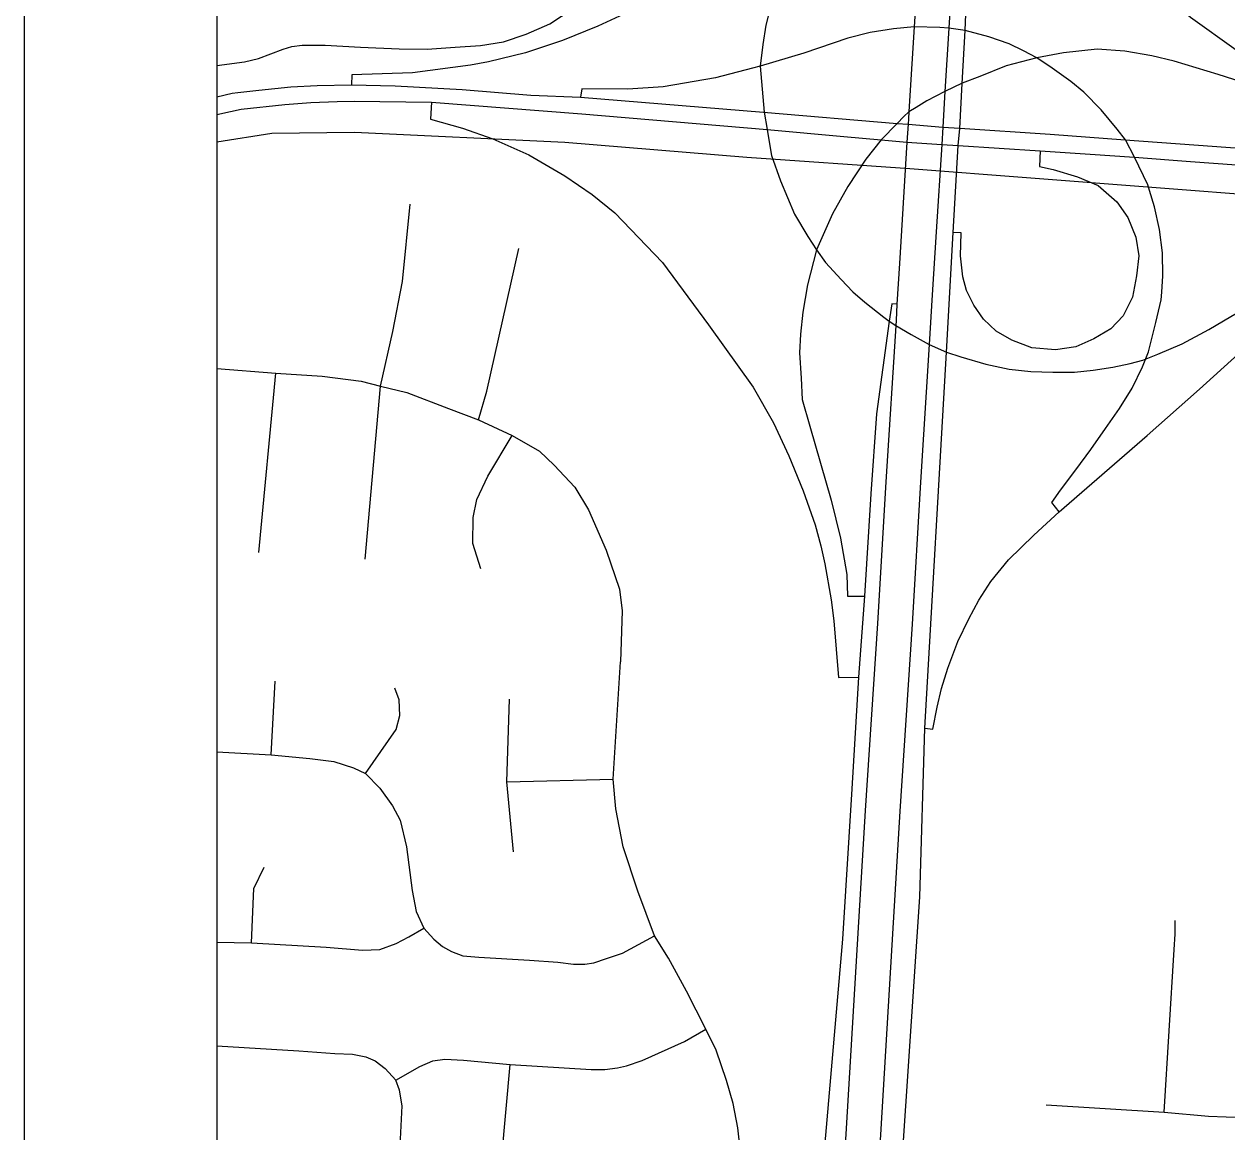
# Model space of a CAD drawing. Extents: x 208586767.6 to 208586821.4, y -134301046.9 to -134301022.9.
# Drawn here: x 208586777.928 to 208586778.552, y -134301025.698 to -134301025.123 of the extents above; entities that cross this region are included whole.
import ezdxf

# ---------------------------------------------------------------- set-up
doc = ezdxf.new("R2010")
doc.units = 0
for name, color, linetype in [('GM_X_City_Street', 7, 'Continuous'), ('GM_X_Corporation', 7, 'Continuous'), ('GM_X_Interchange_Ramps', 7, 'Continuous'), ('GM_X_Interstate_Route', 7, 'Continuous'), ('GM_X_State_Route', 7, 'Continuous'), ('GM_X_Township_Road', 7, 'Continuous'), ('SH_Data', 7, 'Continuous')]:
    doc.layers.add(name, color=color, linetype=linetype)

msp = doc.modelspace()

# ---------------------------------------------------------------- linework, layer by layer
at = {"layer": 'GM_X_City_Street'}
for p, q in [((208586778.05011, -134301025.39765), (208586778.05887, -134301025.30444)), ((208586778.10527, -134301025.40107), (208586778.11318, -134301025.31128)), ((208586778.05645, -134301025.50264), (208586778.05857, -134301025.46441)), ((208586778.17881, -134301025.51652), (208586778.23397, -134301025.51524))]:
    msp.add_line(p, q, dxfattribs=at)
for points in [[(208586778.11318, -134301025.31128), (208586778.11959, -134301025.28284), (208586778.12472, -134301025.25698), (208586778.12857, -134301025.21678)], [(208586778.16406, -134301025.32881), (208586778.16834, -134301025.31384), (208586778.18502, -134301025.23987)], [(208586778.02826, -134301025.30204), (208586778.05887, -134301025.30444), (208586778.08303, -134301025.30615), (208586778.10313, -134301025.30871), (208586778.11318, -134301025.31128), (208586778.12686, -134301025.31448), (208586778.14845, -134301025.32282), (208586778.16406, -134301025.32881), (208586778.18159, -134301025.33693), (208586778.1957, -134301025.34506), (208586778.2034, -134301025.35233), (208586778.21409, -134301025.36366), (208586778.22114, -134301025.37542), (208586778.23034, -134301025.39637), (208586778.23718, -134301025.41668), (208586778.23868, -134301025.4278), (208586778.23782, -134301025.4543)], [(208586778.16534, -134301025.40599), (208586778.16107, -134301025.39295), (208586778.16128, -134301025.37948), (208586778.16321, -134301025.37007), (208586778.16891, -134301025.35798), (208586778.18159, -134301025.33693)], [(208586778.30026, -134301025.71022), (208586778.29856, -134301025.69609), (208586778.29618, -134301025.68348), (208586778.29277, -134301025.67157), (208586778.28732, -134301025.65573), (208586778.28204, -134301025.64484), (208586778.27203, -134301025.62513), (208586778.26262, -134301025.60803), (208586778.25535, -134301025.59648), (208586778.2468, -134301025.57339), (208586778.23911, -134301025.5503), (208586778.23525, -134301025.53063), (208586778.23397, -134301025.51524), (208586778.23782, -134301025.4543)], [(208586778.10552, -134301025.51231), (208586778.12132, -134301025.48942), (208586778.12321, -134301025.48211), (208586778.12298, -134301025.47409), (208586778.12062, -134301025.46796)], [(208586778.18223, -134301025.55287), (208586778.17881, -134301025.51652), (208586778.18009, -134301025.47376)], [(208586778.02826, -134301025.50098), (208586778.05645, -134301025.50264), (208586778.0765, -134301025.50452), (208586778.08901, -134301025.50594), (208586778.09915, -134301025.50924), (208586778.10552, -134301025.51231), (208586778.11283, -134301025.51986), (208586778.11944, -134301025.52906), (208586778.12345, -134301025.53638), (208586778.12676, -134301025.55029), (208586778.12958, -134301025.57294), (208586778.13171, -134301025.58379), (208586778.13572, -134301025.59252), (208586778.14091, -134301025.59819), (208586778.14539, -134301025.60196), (208586778.15011, -134301025.60456), (208586778.15601, -134301025.60691), (208586778.16427, -134301025.60762), (208586778.19045, -134301025.60904), (208586778.20532, -134301025.61022), (208586778.21334, -134301025.61116), (208586778.21924, -134301025.61116), (208586778.22396, -134301025.61046), (208586778.23056, -134301025.60833), (208586778.23882, -134301025.6055), (208586778.25535, -134301025.59648)], [(208586778.0463, -134301025.60007), (208586778.04748, -134301025.572), (208586778.05291, -134301025.56091)], [(208586778.45867, -134301025.68422), (208586778.51985, -134301025.68805), (208586778.54289, -134301025.69003), (208586778.57037, -134301025.69107), (208586778.5903, -134301025.68919), (208586778.60571, -134301025.68431), (208586778.62338, -134301025.67679), (208586778.63767, -134301025.66663), (208586778.65264, -134301025.65056), (208586778.66511, -134301025.63957), (208586778.71662, -134301025.58919), (208586778.74369, -134301025.56174)], [(208586778.51985, -134301025.68805), (208586778.525, -134301025.6035), (208586778.52548, -134301025.59559), (208586778.52552, -134301025.58856)], [(208586778.02826, -134301025.59969), (208586778.0463, -134301025.60007), (208586778.08499, -134301025.60243), (208586778.10387, -134301025.60385), (208586778.11283, -134301025.60361), (208586778.12132, -134301025.60054), (208586778.12794, -134301025.59701), (208586778.13572, -134301025.59252)], [(208586778.12109, -134301025.67132), (208586778.1336, -134301025.66425), (208586778.14044, -134301025.66141), (208586778.14657, -134301025.66047), (208586778.15625, -134301025.66094), (208586778.18055, -134301025.6633), (208586778.22254, -134301025.6659), (208586778.22962, -134301025.6659), (208586778.23622, -134301025.66496), (208586778.24094, -134301025.66401), (208586778.24897, -134301025.66118), (208586778.27091, -134301025.65127), (208586778.28204, -134301025.64484)], [(208586778.02826, -134301025.65364), (208586778.07091, -134301025.65619), (208586778.0896, -134301025.65759), (208586778.09871, -134301025.6579), (208586778.10566, -134301025.65928), (208586778.11044, -134301025.66129), (208586778.1157, -134301025.66531), (208586778.12109, -134301025.67132)], [(208586778.2989, -134301025.76283), (208586778.24288, -134301025.75925), (208586778.20661, -134301025.7567), (208586778.19657, -134301025.7533), (208586778.18925, -134301025.7487), (208586778.18278, -134301025.74189), (208586778.18022, -134301025.73797), (208586778.17818, -134301025.73287), (208586778.17614, -134301025.72656), (208586778.17491, -134301025.7193), (208586778.17614, -134301025.71124), (208586778.18055, -134301025.6633)], [(208586778.11369, -134301025.75735), (208586778.1194, -134301025.74654), (208586778.12079, -134301025.74129), (208586778.12203, -134301025.73311), (208586778.1245, -134301025.68461), (208586778.12311, -134301025.67658), (208586778.12109, -134301025.67132)]]:
    msp.add_lwpolyline(points, dxfattribs=at)
at = {"layer": 'GM_X_Corporation'}
for points in [[(208586780.70516, -134301026.71709), (208586780.71564, -134301026.59783), (208586780.72517, -134301026.42102), (208586780.75163, -134301025.96027), (208586780.75793, -134301025.857), (208586780.78397, -134301025.42935), (208586780.79299, -134301025.29198), (208586780.79385, -134301025.27895), (208586780.84682, -134301024.47213), (208586780.8523, -134301024.30943), (208586780.86081, -134301024.16936), (208586780.86862, -134301024.04072), (208586778.02826, -134301024.04072), (208586778.02826, -134301026.87222)], [(208586779.25447, -134301025.29002), (208586779.19611, -134301025.33876), (208586779.18676, -134301025.34756), (208586779.14968, -134301025.33912), (208586779.15233, -134301025.32865), (208586779.13816, -134301025.32445), (208586779.12915, -134301025.32178), (208586779.11952, -134301025.32651), (208586779.09857, -134301025.3424), (208586779.08663, -134301025.37312), (208586778.96949, -134301025.36497), (208586778.97012, -134301025.34308), (208586778.97309, -134301025.28036), (208586778.97702, -134301025.24735), (208586778.80117, -134301025.22522), (208586778.57617, -134301025.21309), (208586778.38793, -134301025.19854), (208586778.30326, -134301025.19265), (208586778.20883, -134301025.18481), (208586778.0997, -134301025.17959), (208586778.05675, -134301025.1801), (208586778.02826, -134301025.18459), (208586778.02826, -134301030.32371)]]:
    msp.add_lwpolyline(points, dxfattribs=at)
at = {"layer": 'GM_X_Interchange_Ramps'}
for points in [[(208586778.599, -134301025.15881), (208586778.58213, -134301025.15123), (208586778.56944, -134301025.14427), (208586778.5572, -134301025.13685), (208586778.5336, -134301025.11996), (208586778.51178, -134301025.10066), (208586778.49129, -134301025.07803), (208586778.48975, -134301025.07589), (208586778.47321, -134301025.05299), (208586778.45788, -134301025.02567), (208586778.44564, -134301024.99698), (208586778.43694, -134301024.96739), (208586778.43196, -134301024.93736), (208586778.42939, -134301024.89901), (208586778.42899, -134301024.85724), (208586778.42236, -134301024.85715)], [(208586778.35869, -134301025.00198), (208586778.3453, -134301025.02159), (208586778.32143, -134301025.05356), (208586778.30764, -134301025.06823), (208586778.29253, -134301025.08181), (208586778.27764, -134301025.09341), (208586778.24392, -134301025.11618), (208586778.22597, -134301025.1245), (208586778.20758, -134301025.13194), (208586778.18853, -134301025.13829), (208586778.16926, -134301025.14289), (208586778.15984, -134301025.14464), (208586778.12978, -134301025.14875), (208586778.09838, -134301025.14973), (208586778.09814, -134301025.15498)], [(208586778.35869, -134301025.00198), (208586778.36489, -134301025.00418), (208586778.3465, -134301025.04346), (208586778.32367, -134301025.08952), (208586778.32029, -134301025.09634), (208586778.3131, -134301025.12391), (208586778.31169, -134301025.13406), (208586778.31018, -134301025.14517), (208586778.31227, -134301025.16914), (208586778.3139, -134301025.17814), (208586778.3155, -134301025.18768)], [(208586778.41038, -134301025.2315), (208586778.41303, -134301025.18637), (208586778.4138, -134301025.1776), (208586778.41498, -134301025.15421), (208586778.41653, -134301025.12674), (208586778.41909, -134301025.06696), (208586778.41181, -134301025.0665)], [(208586778.51219, -134301025.20965), (208586778.5113, -134301025.2068), (208586778.50438, -134301025.19239), (208586778.49985, -134301025.1835), (208586778.49551, -134301025.17799), (208586778.48712, -134301025.1678), (208586778.47824, -134301025.15876), (208586778.4715, -134301025.15317), (208586778.4618, -134301025.14626), (208586778.45375, -134301025.14084), (208586778.44684, -134301025.13722), (208586778.43938, -134301025.13357), (208586778.42892, -134301025.12999), (208586778.41653, -134301025.12674), (208586778.40807, -134301025.12542), (208586778.40346, -134301025.12513), (208586778.39016, -134301025.12475), (208586778.37935, -134301025.12582), (208586778.36733, -134301025.12773), (208586778.35565, -134301025.13066), (208586778.33283, -134301025.13849), (208586778.31018, -134301025.14517), (208586778.30631, -134301025.14625), (208586778.28697, -134301025.15127), (208586778.25993, -134301025.15587), (208586778.24158, -134301025.15713), (208586778.21772, -134301025.15698), (208586778.217, -134301025.16139)], [(208586778.599, -134301025.15881), (208586778.59716, -134301025.1649), (208586778.57221, -134301025.1574), (208586778.54786, -134301025.14958), (208586778.52502, -134301025.14269), (208586778.51346, -134301025.13988), (208586778.49943, -134301025.13745), (208586778.48507, -134301025.13648), (208586778.4676, -134301025.13823), (208586778.45375, -134301025.14084), (208586778.4379, -134301025.14511), (208586778.42429, -134301025.15052), (208586778.41498, -134301025.15406), (208586778.40597, -134301025.15835), (208586778.39666, -134301025.16313), (208586778.39122, -134301025.16659), (208586778.38741, -134301025.16888), (208586778.38485, -134301025.1713), (208586778.38124, -134301025.17496), (208586778.37293, -134301025.18341), (208586778.36505, -134301025.19353), (208586778.36034, -134301025.20062)], [(208586778.13962, -134301025.16396), (208586778.13924, -134301025.17271), (208586778.15576, -134301025.17737), (208586778.17149, -134301025.18285)], [(208586778.17149, -134301025.18285), (208586778.19027, -134301025.19127), (208586778.20883, -134301025.20213), (208586778.22307, -134301025.21183), (208586778.23489, -134301025.22141), (208586778.25953, -134301025.24707), (208586778.2834, -134301025.27941), (208586778.30665, -134301025.31186), (208586778.31723, -134301025.33031), (208586778.32508, -134301025.34739), (208586778.33262, -134301025.36557), (208586778.33883, -134301025.3833), (208586778.34177, -134301025.39412), (208586778.34371, -134301025.40348), (208586778.34703, -134301025.4221), (208586778.34841, -134301025.43295), (208586778.3508, -134301025.46238), (208586778.36128, -134301025.46232)], [(208586778.3155, -134301025.18768), (208586778.31614, -134301025.19149), (208586778.32074, -134301025.20478), (208586778.32801, -134301025.22207), (208586778.33491, -134301025.23358), (208586778.33948, -134301025.24048), (208586778.34412, -134301025.24706), (208586778.35234, -134301025.25594), (208586778.35826, -134301025.26235), (208586778.36451, -134301025.26761), (208586778.37437, -134301025.2755), (208586778.37724, -134301025.2776), (208586778.38055, -134301025.27979), (208586778.38851, -134301025.28448), (208586778.39796, -134301025.28965), (208586778.40684, -134301025.2936), (208586778.41432, -134301025.29606), (208586778.42731, -134301025.29984), (208586778.43948, -134301025.30247), (208586778.45066, -134301025.30362), (208586778.46216, -134301025.30395), (208586778.47334, -134301025.30395), (208586778.48304, -134301025.30296), (208586778.49324, -134301025.30148), (208586778.50228, -134301025.29951), (208586778.50885, -134301025.29786), (208586778.51658, -134301025.29474), (208586778.52924, -134301025.28931), (208586778.54297, -134301025.28194), (208586778.58317, -134301025.25814)], [(208586778.45549, -134301025.18914), (208586778.45524, -134301025.19727), (208586778.46234, -134301025.19885), (208586778.47496, -134301025.20266), (208586778.48562, -134301025.20713)], [(208586778.36034, -134301025.20062), (208586778.35563, -134301025.20771), (208586778.3478, -134301025.22178), (208586778.33948, -134301025.24048), (208586778.33477, -134301025.25862), (208586778.33238, -134301025.27288), (208586778.33118, -134301025.28426), (208586778.33058, -134301025.29397), (208586778.33142, -134301025.30703), (208586778.33202, -134301025.31818), (208586778.33595, -134301025.33198), (208586778.34709, -134301025.37049), (208586778.35197, -134301025.39018), (208586778.35515, -134301025.40898), (208586778.35546, -134301025.42015), (208586778.36431, -134301025.42027)], [(208586778.48562, -134301025.20713), (208586778.49522, -134301025.21568), (208586778.50101, -134301025.22371), (208586778.50508, -134301025.23396), (208586778.50679, -134301025.2437), (208586778.50557, -134301025.25407), (208586778.50336, -134301025.2651), (208586778.49855, -134301025.27472), (208586778.49219, -134301025.28144), (208586778.48338, -134301025.28671), (208586778.47404, -134301025.29091), (208586778.46352, -134301025.29249), (208586778.45116, -134301025.29131), (208586778.44077, -134301025.28736), (208586778.43261, -134301025.28276), (208586778.42604, -134301025.27658), (208586778.42104, -134301025.26921), (208586778.41723, -134301025.26158), (208586778.41538, -134301025.25448), (208586778.4142, -134301025.24357), (208586778.4146, -134301025.23173), (208586778.41038, -134301025.2315)], [(208586778.46535, -134301025.37642), (208586778.46151, -134301025.37163), (208586778.46615, -134301025.36529), (208586778.47398, -134301025.35474), (208586778.4818, -134301025.34408), (208586778.48944, -134301025.33331), (208586778.49664, -134301025.32287), (208586778.50323, -134301025.31233), (208586778.50867, -134301025.30131), (208586778.51168, -134301025.29349), (208586778.51562, -134301025.27828), (208586778.51827, -134301025.2664), (208586778.51858, -134301025.26244), (208586778.51921, -134301025.25409), (208586778.519, -134301025.24202), (208586778.51747, -134301025.22994), (208586778.51487, -134301025.2182), (208586778.51219, -134301025.20965)], [(208586778.39569, -134301025.48877), (208586778.40684, -134301025.2936), (208586778.41038, -134301025.2315)], [(208586778.38117, -134301025.2688), (208586778.37848, -134301025.2685), (208586778.37724, -134301025.2776), (208586778.37064, -134301025.32569), (208586778.3676, -134301025.36718), (208586778.36431, -134301025.42027)], [(208586778.39569, -134301025.48877), (208586778.3999, -134301025.48916), (208586778.40214, -134301025.47785), (208586778.40437, -134301025.46812), (208586778.40753, -134301025.4576), (208586778.41279, -134301025.44379), (208586778.41845, -134301025.43208), (208586778.42371, -134301025.42235), (208586778.42989, -134301025.41262), (208586778.4391, -134301025.40131), (208586778.45227, -134301025.38853), (208586778.46535, -134301025.37642), (208586778.51112, -134301025.33688), (208586778.53817, -134301025.31274), (208586778.55834, -134301025.29474)], [(208586778.36431, -134301025.42027), (208586778.36128, -134301025.46232), (208586778.35774, -134301025.52026), (208586778.35293, -134301025.5982), (208586778.34382, -134301025.70396), (208586778.33826, -134301025.76342), (208586778.3344, -134301025.82239), (208586778.33117, -134301025.88639), (208586778.33582, -134301025.95432), (208586778.34072, -134301026.01294), (208586778.3475, -134301026.05774), (208586778.35402, -134301026.08917), (208586778.36452, -134301026.14002), (208586778.409, -134301026.31766), (208586778.46285, -134301026.53156), (208586778.4793, -134301026.59823), (208586778.48741, -134301026.6399)], [(208586778.54432, -134301026.63619), (208586778.53467, -134301026.60078), (208586778.52068, -134301026.55285), (208586778.50337, -134301026.48186), (208586778.45391, -134301026.28908), (208586778.42702, -134301026.18591), (208586778.40784, -134301026.1063), (208586778.39848, -134301026.06395), (208586778.39572, -134301026.05057), (208586778.38989, -134301026.02228), (208586778.38538, -134301025.98985), (208586778.38134, -134301025.95231), (208586778.37941, -134301025.91322), (208586778.37794, -134301025.88353), (208586778.38438, -134301025.70541), (208586778.39313, -134301025.57624), (208586778.39569, -134301025.48877)]]:
    msp.add_lwpolyline(points, dxfattribs=at)
at = {"layer": 'GM_X_Interstate_Route'}
for p, q in [((208586778.4015, -134301025.23113), (208586778.39952, -134301025.26386)), ((208586778.38251, -134301025.2477), (208586778.38117, -134301025.2688))]:
    msp.add_line(p, q, dxfattribs=at)
for points in [[(208586778.42062, -134301024.81784), (208586778.42236, -134301024.85715), (208586778.42303, -134301024.88037), (208586778.42201, -134301024.91444), (208586778.41697, -134301024.98529), (208586778.41181, -134301025.0665), (208586778.40807, -134301025.12542), (208586778.40597, -134301025.15835), (208586778.405, -134301025.17685), (208586778.40453, -134301025.18582), (208586778.4015, -134301025.23113)], [(208586778.40648, -134301024.84539), (208586778.40653, -134301024.85695), (208586778.40606, -134301024.86813), (208586778.40412, -134301024.91375), (208586778.39908, -134301024.9846), (208586778.39016, -134301025.12475), (208586778.38777, -134301025.16313)], [(208586778.38777, -134301025.16313), (208586778.38741, -134301025.16888), (208586778.38717, -134301025.17254)], [(208586778.38717, -134301025.17254), (208586778.38699, -134301025.17528), (208586778.38637, -134301025.18461), (208586778.38361, -134301025.23044), (208586778.38251, -134301025.2477)], [(208586778.39952, -134301025.26386), (208586778.39796, -134301025.28965), (208586778.39344, -134301025.36115), (208586778.38905, -134301025.43479), (208586778.38269, -134301025.53173), (208586778.36405, -134301025.84428), (208586778.36558, -134301025.91644), (208586778.36953, -134301025.97258), (208586778.37348, -134301026.00877), (208586778.37918, -134301026.04562), (208586778.38197, -134301026.06338), (208586778.38493, -134301026.07769), (208586778.39364, -134301026.11629), (208586778.41206, -134301026.1913), (208586778.44057, -134301026.30293), (208586778.47259, -134301026.43102), (208586778.54836, -134301026.73847)], [(208586778.38117, -134301025.2688), (208586778.38071, -134301025.27724), (208586778.37544, -134301025.36086), (208586778.37106, -134301025.4345), (208586778.3647, -134301025.53144), (208586778.34605, -134301025.84398), (208586778.34746, -134301025.91013)]]:
    msp.add_lwpolyline(points, dxfattribs=at)
at = {"layer": 'GM_X_State_Route'}
msp.add_line((208586778.02826, -134301025.17027), (208586778.03534, -134301025.16875), dxfattribs=at)
for points in [[(208586778.03925, -134301025.15895), (208586778.05013, -134301025.15761), (208586778.06674, -134301025.15596), (208586778.08038, -134301025.15531), (208586778.09814, -134301025.15498), (208586778.12083, -134301025.15547), (208586778.15568, -134301025.15728), (208586778.19119, -134301025.16024), (208586778.217, -134301025.16139), (208586778.31203, -134301025.16912), (208586778.38124, -134301025.17496), (208586778.38699, -134301025.17528), (208586778.405, -134301025.17685), (208586778.4138, -134301025.17746), (208586778.46078, -134301025.18052), (208586778.49958, -134301025.18348), (208586778.80606, -134301025.20577)], [(208586778.02826, -134301025.16121), (208586778.03628, -134301025.15931), (208586778.03925, -134301025.15895)], [(208586778.03534, -134301025.16875), (208586778.04084, -134301025.16758), (208586778.06352, -134301025.16511), (208586778.07705, -134301025.164), (208586778.09076, -134301025.16362), (208586778.09953, -134301025.16346), (208586778.13962, -134301025.16396), (208586778.21762, -134301025.16992), (208586778.3139, -134301025.17814), (208586778.35359, -134301025.18168)], [(208586778.35359, -134301025.18168), (208586778.37293, -134301025.18341), (208586778.38637, -134301025.18461), (208586778.40453, -134301025.18582), (208586778.413, -134301025.18637), (208586778.45549, -134301025.18914), (208586778.48147, -134301025.19092), (208586778.50445, -134301025.1924), (208586778.53345, -134301025.19467), (208586778.59086, -134301025.19881), (208586778.65054, -134301025.20335), (208586778.71702, -134301025.20808), (208586778.80541, -134301025.21512), (208586778.84259, -134301025.21795), (208586778.89808, -134301025.22255), (208586778.93076, -134301025.22518), (208586778.96322, -134301025.22891), (208586778.99618, -134301025.23494), (208586779.00515, -134301025.23722)]]:
    msp.add_lwpolyline(points, dxfattribs=at)
at = {"layer": 'GM_X_Township_Road'}
msp.add_lwpolyline([(208586778.02826, -134301025.14485), (208586778.04273, -134301025.14302), (208586778.04987, -134301025.14117), (208586778.06265, -134301025.13644), (208586778.06714, -134301025.135), (208586778.07256, -134301025.13431), (208586778.08442, -134301025.13431), (208586778.10276, -134301025.13542), (208586778.12296, -134301025.13616), (208586778.13739, -134301025.13644), (208586778.15189, -134301025.13541), (208586778.16511, -134301025.13449), (208586778.17706, -134301025.13255), (208586778.18882, -134301025.12866), (208586778.20115, -134301025.12328), (208586778.21968, -134301025.11088), (208586778.23699, -134301025.09645), (208586778.24961, -134301025.0831), (208586778.26655, -134301025.07192), (208586778.27917, -134301025.06218)], dxfattribs=at)
at = {"layer": 'SH_Data'}
for p, q in [((208586777.92826, -134301023.94072), (208586777.92826, -134301030.94072)), ((208586778.02826, -134301024.04072), (208586778.02826, -134301030.84072))]:
    msp.add_line(p, q, dxfattribs=at)

doc.saveas('drawing.dxf')
